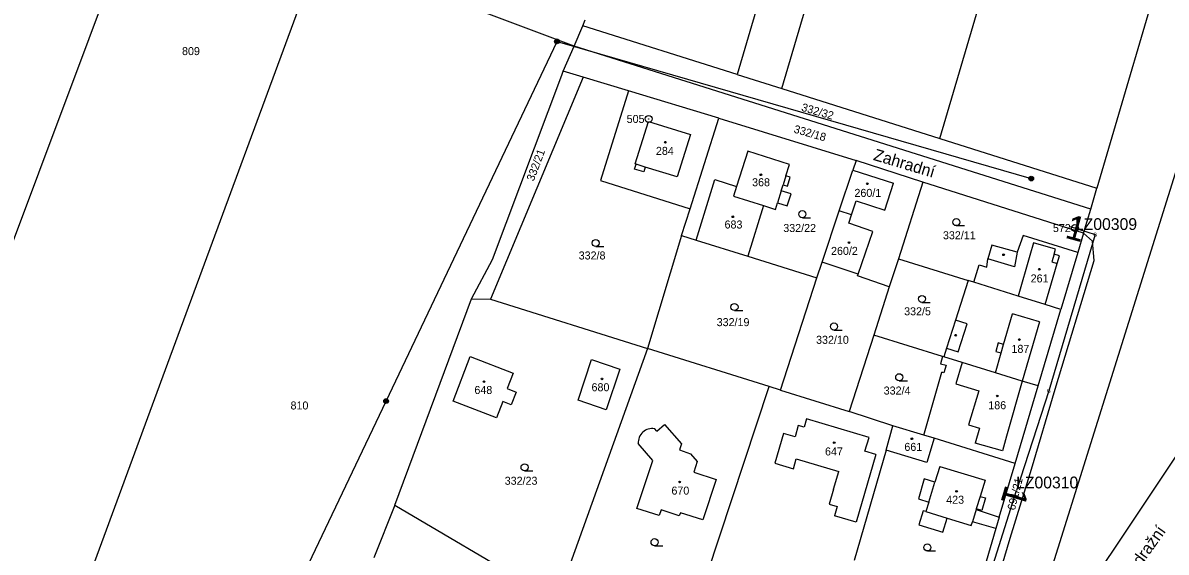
# Model space of a CAD drawing. Extents: x -738131 to -734179, y -1033447 to -1030078.
# Drawn here: x -736048.4 to -735805.6, y -1031758 to -1031645.7 of the extents above; entities that cross this region are included whole.
import ezdxf

# ---------------------------------------------------------------- set-up
doc = ezdxf.new("R2010")
doc.units = 0
for name, color, linetype in [('ftf_2050', 7, 'Continuous'), ('ftf_3010', 7, 'Continuous'), ('ftf_3010_ftf_3010_gtda_3015_gtda_3015_1', 7, 'Continuous'), ('ftf_3240', 7, 'Continuous'), ('ftf_nu', 7, 'Continuous'), ('Vrstva 1', 7, 'Continuous'), ('Vrstva 2', 7, 'Continuous'), ('Vrstva 3', 7, 'Continuous'), ('Vrstva 4', 7, 'Continuous'), ('Vrstva 5', 7, 'Continuous'), ('Vrstva 6', 7, 'Continuous'), ('Vrstva 8', 7, 'Continuous')]:
    doc.layers.add(name, color=color, linetype=linetype)

msp = doc.modelspace()

# ---------------------------------------------------------------- linework, layer by layer
at = {"layer": 'ftf_2050'}
for points in [[(-735825.98, -1031688.93), (-735820.69, -1031690.65), (-735830.55, -1031723.8), (-735837.36, -1031744.96)], [(-735858.73, -1031812.76), (-735837.36, -1031744.96)]]:
    msp.add_lwpolyline(points, dxfattribs=at)
at = {"layer": 'Vrstva 1'}
for points in [[(-736034.3, -1031649.01), (-735981.06, -1031507.01)], [(-735865.39, -1031550.44), (-735896.71, -1031656.65)], [(-735887.19, -1031659.66), (-735855.81, -1031553.26)], [(-735853.68, -1031670.26), (-735822.09, -1031563.21)], [(-735804.51, -1031627.09), (-735820.31, -1031680.77)], [(-735985.31, -1031630.34), (-736017.61, -1031718)], [(-735931.32, -1031650.62), (-735985.31, -1031630.34)], [(-735790.15, -1031634.48), (-735839.24, -1031791.08)], [(-735929.44, -1031646.32), (-735928.97, -1031645.1)], [(-735931.32, -1031650.62), (-735929.44, -1031646.32)], [(-735896.71, -1031656.65), (-735929.44, -1031646.32)], [(-736087.54, -1031791.01), (-736034.3, -1031649.01)], [(-735933.66, -1031655.96), (-735931.32, -1031650.62)], [(-735821.62, -1031685.23), (-735931.32, -1031650.62)], [(-735933.9, -1031656.79), (-735933.66, -1031655.96)], [(-735929.38, -1031657.25), (-735933.66, -1031655.96)], [(-735929.38, -1031657.25), (-735949.09, -1031704.39)], [(-735948.66, -1031695.94), (-735933.9, -1031656.79)], [(-735919.75, -1031660.14), (-735929.38, -1031657.25)], [(-735896.71, -1031656.65), (-735887.19, -1031659.66)], [(-735919.75, -1031660.14), (-735925.72, -1031679.18)], [(-735900.55, -1031665.91), (-735919.75, -1031660.14)], [(-735887.19, -1031659.66), (-735853.68, -1031670.26)], [(-735906.68, -1031685.19), (-735900.55, -1031665.91)], [(-735900.55, -1031665.91), (-735871.43, -1031674.93)], [(-735853.68, -1031670.26), (-735820.31, -1031680.77)], [(-735894.45, -1031672.95), (-735896.83, -1031680.44)], [(-735885.59, -1031675.76), (-735894.45, -1031672.95)], [(-735871.43, -1031674.93), (-735872.13, -1031676.94)], [(-735857.25, -1031679.55), (-735871.43, -1031674.93)], [(-735886.35, -1031678.19), (-735885.59, -1031675.76)], [(-735875.02, -1031685.59), (-735872.13, -1031676.94)], [(-735925.72, -1031679.18), (-735906.68, -1031685.19)], [(-735905.43, -1031691.8), (-735901.42, -1031678.98)], [(-735901.42, -1031678.98), (-735896.83, -1031680.44)], [(-735887.34, -1031681.34), (-735886.93, -1031680.06)], [(-735886.93, -1031680.06), (-735886.02, -1031680.34)], [(-735885.43, -1031678.48), (-735886.35, -1031678.19)], [(-735886.02, -1031680.34), (-735885.43, -1031678.48)], [(-735857.25, -1031679.55), (-735862.47, -1031695.77)], [(-735823.13, -1031690.33), (-735857.25, -1031679.55)], [(-735896.83, -1031680.44), (-735897.48, -1031682.49)], [(-735897.48, -1031682.49), (-735891.13, -1031684.5)], [(-735885.24, -1031682), (-735887.34, -1031681.34)], [(-735886.05, -1031684.58), (-735885.24, -1031682)], [(-735821.62, -1031685.23), (-735820.31, -1031680.77)], [(-735891.13, -1031684.5), (-735894.4, -1031695.25)], [(-735891.13, -1031684.5), (-735888.58, -1031685.31)], [(-735888.58, -1031685.31), (-735888.15, -1031683.92)], [(-735888.15, -1031683.92), (-735886.05, -1031684.58)], [(-735908.48, -1031690.85), (-735906.68, -1031685.19)], [(-735878.65, -1031696.5), (-735875.02, -1031685.59)], [(-735872.43, -1031686.45), (-735875.02, -1031685.59)], [(-735873.01, -1031688.2), (-735872.43, -1031686.45)], [(-735823.13, -1031690.33), (-735821.62, -1031685.23)], [(-735867.91, -1031690.01), (-735873.01, -1031688.2)], [(-735908.48, -1031690.85), (-735915.76, -1031714.81)], [(-735908.48, -1031690.85), (-735905.43, -1031691.8)], [(-735905.43, -1031691.8), (-735894.4, -1031695.25)], [(-735870.99, -1031699.04), (-735867.91, -1031690.01)], [(-735835.95, -1031690.87), (-735837.23, -1031694.41)], [(-735824.37, -1031694.47), (-735835.95, -1031690.87)], [(-735823.13, -1031690.33), (-735824.37, -1031694.47)], [(-735821.26, -1031692.03), (-735823.13, -1031690.33)], [(-735820.89, -1031696.16), (-735821.26, -1031692.03)], [(-735842.59, -1031692.86), (-735843.45, -1031695.83)], [(-735837.23, -1031694.41), (-735842.59, -1031692.86)], [(-735824.37, -1031694.47), (-735827.99, -1031706.52)], [(-735953.11, -1031704.32), (-735948.66, -1031695.94)], [(-735894.4, -1031695.25), (-735879.78, -1031699.83)], [(-735879.78, -1031699.83), (-735878.65, -1031696.5)], [(-735870.99, -1031699.04), (-735878.65, -1031696.5)], [(-735862.47, -1031695.77), (-735864.4, -1031701.75)], [(-735862.47, -1031695.77), (-735847.66, -1031700.39)], [(-735846.47, -1031700.77), (-735845.31, -1031697.07)], [(-735845.31, -1031697.07), (-735843.65, -1031697.59)], [(-735843.65, -1031697.59), (-735843.45, -1031695.83)], [(-735829.15, -1031723.49), (-735820.89, -1031696.16)], [(-735871.15, -1031699.43), (-735870.99, -1031699.04)], [(-735864.4, -1031701.75), (-735871.15, -1031699.43)], [(-735887.49, -1031723.65), (-735879.78, -1031699.83)], [(-735864.4, -1031701.75), (-735867.69, -1031711.98)], [(-735847.66, -1031700.39), (-735850.34, -1031708.81)], [(-735846.47, -1031700.77), (-735847.66, -1031700.39)], [(-735837.03, -1031703.75), (-735846.47, -1031700.77)], [(-735969.37, -1031748.09), (-735953.11, -1031704.32)], [(-735953.11, -1031704.32), (-735949.09, -1031704.39)], [(-735949.09, -1031704.39), (-735915.76, -1031714.81)], [(-735831.32, -1031705.5), (-735837.03, -1031703.75)], [(-735832.81, -1031722.77), (-735827.99, -1031706.52)], [(-735827.99, -1031706.52), (-735831.32, -1031705.5)], [(-735850.34, -1031708.81), (-735852.23, -1031714.73)], [(-735867.69, -1031711.98), (-735872.91, -1031728.2)], [(-735853.06, -1031716.52), (-735867.69, -1031711.98)], [(-735956.99, -1031726.03), (-735953.38, -1031716.55)], [(-735953.38, -1031716.55), (-735944.25, -1031720.06)], [(-735915.76, -1031714.81), (-735933.13, -1031763.31)], [(-735889.88, -1031722.9), (-735915.76, -1031714.81)], [(-735853.06, -1031716.52), (-735853.5, -1031718.05)], [(-735852.82, -1031716.6), (-735853.06, -1031716.52)], [(-735852.23, -1031714.73), (-735852.82, -1031716.6)], [(-735848.91, -1031717.81), (-735852.82, -1031716.6)], [(-736017.61, -1031718), (-736049.93, -1031805.67)], [(-735930.45, -1031725.79), (-735927.6, -1031717.19)], [(-735927.6, -1031717.19), (-735921.62, -1031719.18)], [(-735853.5, -1031718.05), (-735852.35, -1031718.38)], [(-735852.35, -1031718.38), (-735852.8, -1031719.96)], [(-735841.87, -1031720), (-735848.91, -1031717.81)], [(-735944.25, -1031720.06), (-735945.51, -1031723.35)], [(-735921.62, -1031719.18), (-735924.5, -1031727.82)], [(-735857.08, -1031733.21), (-735853.24, -1031719.84)], [(-735852.8, -1031719.96), (-735853.24, -1031719.84)], [(-735836.21, -1031721.76), (-735841.87, -1031720)], [(-735945.51, -1031723.35), (-735943.62, -1031724.07)], [(-735908.3, -1031778.58), (-735889.88, -1031722.9)], [(-735887.49, -1031723.65), (-735889.88, -1031722.9)], [(-735887.49, -1031723.65), (-735872.91, -1031728.2)], [(-735837.69, -1031739.21), (-735832.81, -1031722.77)], [(-735832.81, -1031722.77), (-735836.21, -1031721.76)], [(-735834.2, -1031740.45), (-735829.15, -1031723.49)], [(-735947.81, -1031729.56), (-735956.99, -1031726.03)], [(-735946.47, -1031726.08), (-735947.81, -1031729.56)], [(-735944.66, -1031726.78), (-735946.47, -1031726.08)], [(-735943.62, -1031724.07), (-735944.66, -1031726.78)], [(-735924.5, -1031727.82), (-735930.45, -1031725.79)], [(-735863.61, -1031731.22), (-735872.91, -1031728.2)], [(-735795.95, -1031726.38), (-735839.24, -1031791.08)], [(-735913.76, -1031732.39), (-735912.11, -1031730.96)], [(-735912.11, -1031730.96), (-735908.52, -1031735.03)], [(-735883.71, -1031731.19), (-735884.41, -1031733.56)], [(-735882.49, -1031731.55), (-735883.71, -1031731.19)], [(-735881.97, -1031729.78), (-735882.49, -1031731.55)], [(-735868.7, -1031733.69), (-735881.97, -1031729.78)], [(-735865.06, -1031736.44), (-735863.61, -1031731.22)], [(-735857.08, -1031733.21), (-735863.61, -1031731.22)], [(-735913.76, -1031732.39), (-735914.23, -1031731.84)], [(-735886.82, -1031732.85), (-735888.7, -1031739.18)], [(-735884.41, -1031733.56), (-735886.82, -1031732.85)], [(-735854.87, -1031733.88), (-735857.08, -1031733.21)], [(-735914.58, -1031738.57), (-735917.71, -1031735)], [(-735908.52, -1031735.03), (-735908.97, -1031736.37)], [(-735869.56, -1031736.63), (-735868.7, -1031733.69)], [(-735854.87, -1031733.88), (-735856.39, -1031739.03)], [(-735837.69, -1031739.21), (-735854.87, -1031733.88)], [(-735908.97, -1031736.37), (-735906.59, -1031737.17)], [(-735906.59, -1031737.17), (-735905.17, -1031738.84)], [(-735884.76, -1031740.34), (-735884.14, -1031738.27)], [(-735884.14, -1031738.27), (-735875.1, -1031740.92)], [(-735865.06, -1031736.44), (-735871.83, -1031759.81)], [(-735867.25, -1031737.31), (-735871.42, -1031751.7)], [(-735867.25, -1031737.31), (-735869.56, -1031736.63)], [(-735856.39, -1031739.03), (-735865.06, -1031736.44)], [(-735917.96, -1031748.77), (-735914.58, -1031738.57)], [(-735905.17, -1031738.84), (-735905.89, -1031741.05)], [(-735888.7, -1031739.18), (-735884.76, -1031740.34)], [(-735876.22, -1031744.72), (-735875.1, -1031740.92)], [(-735853.64, -1031739.87), (-735854.69, -1031743.2)], [(-735853.64, -1031739.87), (-735844.03, -1031742.74)], [(-735841.04, -1031750.64), (-735837.69, -1031739.21)], [(-735838.74, -1031755.09), (-735834.2, -1031740.45)], [(-735905.89, -1031741.05), (-735901.18, -1031742.64)], [(-735901.18, -1031742.64), (-735904, -1031751.2)], [(-735856.99, -1031742.51), (-735858.21, -1031746.76)], [(-735854.69, -1031743.2), (-735856.99, -1031742.51)], [(-735844.03, -1031742.74), (-735845.1, -1031746.23)], [(-735876.22, -1031744.72), (-735877.13, -1031747.88)], [(-735969.37, -1031748.09), (-735973.8, -1031759.29)], [(-735969.37, -1031748.09), (-735939.57, -1031765.65)], [(-735877.13, -1031747.88), (-735875.43, -1031748.36)], [(-735858.21, -1031746.76), (-735856.02, -1031747.43)], [(-735856.02, -1031747.43), (-735856.64, -1031749.44)], [(-735845.1, -1031746.23), (-735843.94, -1031746.56)], [(-735843.94, -1031746.56), (-735844.75, -1031749.23)], [(-735913.27, -1031750.28), (-735917.96, -1031748.77)], [(-735912.86, -1031749.08), (-735913.27, -1031750.28)], [(-735908.98, -1031750.37), (-735912.86, -1031749.08)], [(-735908.72, -1031749.71), (-735908.98, -1031750.37)], [(-735904, -1031751.2), (-735908.72, -1031749.71)], [(-735875.43, -1031748.36), (-735876.02, -1031750.37)], [(-735871.42, -1031751.7), (-735876.02, -1031750.37)], [(-735857.23, -1031749.26), (-735858.12, -1031752.24)], [(-735856.64, -1031749.44), (-735857.23, -1031749.26)], [(-735845.92, -1031748.89), (-735845.95, -1031749.03)], [(-735845.95, -1031749.03), (-735841.04, -1031750.64)], [(-735844.75, -1031749.23), (-735845.92, -1031748.89)], [(-735841.04, -1031750.64), (-735841.74, -1031753.02)], [(-735858.12, -1031752.24), (-735853.01, -1031753.78)], [(-735853.01, -1031753.78), (-735852.11, -1031750.81)], [(-735852.11, -1031750.81), (-735846.99, -1031752.38)], [(-735846.99, -1031752.38), (-735846.74, -1031751.59)], [(-735841.74, -1031753.02), (-735846.74, -1031751.59)], [(-735841.74, -1031753.02), (-735846.22, -1031768.28)], [(-735845.46, -1031777.78), (-735838.74, -1031755.09)]]:
    msp.add_lwpolyline(points, dxfattribs=at)
msp.add_arc((-735914.71, -1031734.81), 3, 80.7756, 183.7062, dxfattribs=at)
at = {"layer": 'Vrstva 3'}
for p, q in [((-735882.85, -1031687.07), (-735881.1, -1031687.07)), ((-735850.16, -1031688.75), (-735848.41, -1031688.75)), ((-735926.72, -1031693.19), (-735924.97, -1031693.19)), ((-735897.26, -1031706.77), (-735895.51, -1031706.77)), ((-735857.45, -1031705.06), (-735855.7, -1031705.06)), ((-735876.14, -1031710.91), (-735874.39, -1031710.91)), ((-735862.28, -1031721.67), (-735860.53, -1031721.67)), ((-735941.83, -1031740.8), (-735940.08, -1031740.8)), ((-735914.23, -1031756.69), (-735912.48, -1031756.69)), ((-735856.3, -1031757.8), (-735854.55, -1031757.8))]:
    msp.add_line(p, q, dxfattribs=at)
for centre in [(-735882.85, -1031686.32), (-735850.16, -1031688), (-735926.72, -1031692.44), (-735857.45, -1031704.31), (-735897.26, -1031706.02), (-735876.14, -1031710.16), (-735862.28, -1031720.92), (-735941.83, -1031740.05), (-735914.23, -1031755.94), (-735856.3, -1031757.05)]:
    msp.add_circle(centre, 0.75, dxfattribs=at)
at = {"layer": 'Vrstva 4'}
for points in [[(-735918.32, -1031675.62), (-735915.55, -1031666.62)], [(-735915.55, -1031666.62), (-735906.62, -1031669.39)], [(-735906.62, -1031669.39), (-735909.4, -1031678.36)], [(-735918.47, -1031676.76), (-735918.15, -1031675.67)], [(-735916.51, -1031677.35), (-735918.47, -1031676.76)], [(-735918.15, -1031675.67), (-735918.32, -1031675.62)], [(-735916.2, -1031676.32), (-735918.15, -1031675.67)], [(-735916.2, -1031676.32), (-735916.51, -1031677.35)], [(-735909.4, -1031678.36), (-735916.2, -1031676.32)], [(-735872.13, -1031676.94), (-735863.47, -1031679.71)], [(-735886.35, -1031678.19), (-735886.93, -1031680.06)], [(-735865.31, -1031685.45), (-735863.47, -1031679.71)], [(-735887.34, -1031681.34), (-735888.15, -1031683.92)], [(-735872.43, -1031686.45), (-735871.4, -1031683.47)], [(-735871.4, -1031683.47), (-735865.31, -1031685.45)], [(-735837.23, -1031694.41), (-735837.8, -1031697.46)], [(-735833.75, -1031692.41), (-735834.53, -1031695.09)], [(-735829.11, -1031693.76), (-735833.75, -1031692.41)], [(-735829.42, -1031694.81), (-735829.9, -1031696.43)], [(-735829.42, -1031694.81), (-735829.11, -1031693.76)], [(-735828.27, -1031695.14), (-735829.42, -1031694.81)], [(-735837.8, -1031697.46), (-735843.45, -1031695.83)], [(-735834.53, -1031695.09), (-735837.03, -1031703.75)], [(-735831.32, -1031705.5), (-735828.75, -1031696.76)], [(-735829.9, -1031696.43), (-735828.75, -1031696.76)], [(-735828.75, -1031696.76), (-735828.27, -1031695.14)], [(-735847.86, -1031709.6), (-735850.34, -1031708.81)], [(-735840.13, -1031714), (-735838.25, -1031707.48)], [(-735832.47, -1031709.15), (-735838.25, -1031707.48)], [(-735832.47, -1031709.15), (-735836.21, -1031721.76)], [(-735849.74, -1031715.52), (-735847.86, -1031709.6)], [(-735841.29, -1031713.66), (-735841.8, -1031715.44)], [(-735840.13, -1031714), (-735841.29, -1031713.66)], [(-735840.65, -1031715.78), (-735840.13, -1031714)], [(-735852.23, -1031714.73), (-735849.74, -1031715.52)], [(-735841.87, -1031720), (-735840.65, -1031715.78)], [(-735841.8, -1031715.44), (-735840.65, -1031715.78)], [(-735848.91, -1031717.81), (-735850.27, -1031722.3)], [(-735850.27, -1031722.3), (-735845.37, -1031723.79)], [(-735845.37, -1031723.79), (-735847.58, -1031731.06)], [(-735836.21, -1031721.76), (-735839.49, -1031733.43)], [(-735847.58, -1031731.06), (-735845.27, -1031731.76)], [(-735845.27, -1031731.76), (-735846.15, -1031734.9)], [(-735839.49, -1031733.43), (-735840.36, -1031736.53)], [(-735840.36, -1031736.53), (-735846.15, -1031734.9)], [(-735856.02, -1031747.43), (-735854.69, -1031743.2)], [(-735845.1, -1031746.23), (-735845.92, -1031748.89)], [(-735856.64, -1031749.44), (-735852.11, -1031750.81)], [(-735845.95, -1031749.03), (-735846.74, -1031751.59)]]:
    msp.add_lwpolyline(points, dxfattribs=at)
at = {"layer": 'Vrstva 5'}
for centre in [(-735911.94, -1031671.04), (-735891.65, -1031677.96), (-735869.07, -1031679.87), (-735897.61, -1031686.87), (-735872.96, -1031692.34), (-735840.14, -1031694.94), (-735832.55, -1031698), (-735850.29, -1031712.01), (-735836.78, -1031712.92), (-735925.39, -1031721.28), (-735950.45, -1031721.85), (-735841.46, -1031724.91), (-735876.08, -1031734.82), (-735859.59, -1031733.99), (-735908.9, -1031743.16), (-735850.11, -1031745.15)]:
    msp.add_circle(centre, 0.175, dxfattribs=at)
at = {"layer": 'Vrstva 6'}
for points in [[(-735971.22, -1031725.99), (-735934.94, -1031649.63)], [(-735934.94, -1031649.63), (-735834.25, -1031678.76)], [(-736001.2, -1031788.99), (-735971.22, -1031725.99)]]:
    msp.add_lwpolyline(points, dxfattribs=at)
for centre, radius in [((-735934.94, -1031649.63), 0.5), ((-735934.94, -1031649.63), 0.4), ((-735934.94, -1031649.63), 0.3), ((-735934.94, -1031649.63), 0.2), ((-735934.94, -1031649.63), 0.1), ((-735834.25, -1031678.76), 0.5), ((-735834.25, -1031678.76), 0.4), ((-735834.25, -1031678.76), 0.3), ((-735834.25, -1031678.76), 0.2), ((-735834.25, -1031678.76), 0.1), ((-735971.22, -1031725.99), 0.5), ((-735971.22, -1031725.99), 0.4), ((-735971.22, -1031725.99), 0.3), ((-735971.22, -1031725.99), 0.2), ((-735971.22, -1031725.99), 0.1)]:
    msp.add_circle(centre, radius, dxfattribs=at)
at = {"layer": 'Vrstva 8'}
for centre, radius in [((-735915.48, -1031666.1), 0.75), ((-735915.48, -1031666.1), 0.03), ((-735824.97, -1031689.26), 0.75), ((-735824.97, -1031689.26), 0.03)]:
    msp.add_circle(centre, radius, dxfattribs=at)

# ---------------------------------------------------------------- texts
at = {"layer": 'ftf_3010'}
for rotation, p in [(344.7367, (-735827.29, -1031691.27)), (253.3472, (-735839.67, -1031743.6))]:
    msp.add_text('1', height=5.2, rotation=rotation, dxfattribs=at).set_placement(p)
at = {"layer": 'ftf_3010_ftf_3010_gtda_3015_gtda_3015_1'}
for s, p in [('LZ00309', (-735824.98, -1031689.67)), ('LZ00310', (-735837.47, -1031744.52))]:
    msp.add_text(s, height=2.5, dxfattribs=at).set_placement(p)
at = {"layer": 'ftf_3240'}
for p in [(-735821.09, -1031691.05), (-735830.95, -1031724.2)]:
    msp.add_text('G', height=0.8, dxfattribs=at).set_placement(p)
at = {"layer": 'ftf_nu'}
for s, rotation, p in [('Zahradní', 343.4112, (-735867.93, -1031674.78)), ('Nádražní', 54.3436, (-735813.44, -1031764.6))]:
    msp.add_text(s, height=2.5, rotation=rotation, dxfattribs=at).set_placement(p)
at = {"layer": 'Vrstva 2'}
for s, p in [('809', (-736014.56, -1031652.55)), ('284', (-735913.94, -1031673.73)), ('368', (-735893.52, -1031680.39)), ('260/1', (-735871.79, -1031682.65)), ('683', (-735899.37, -1031689.36)), ('332/22', (-735886.9, -1031690.1)), ('332/11', (-735853, -1031691.64)), ('332/8', (-735930.34, -1031695.93)), ('260/2', (-735876.76, -1031694.96)), ('261', (-735834.38, -1031700.8)), ('332/5', (-735861.24, -1031707.78)), ('332/19', (-735901.04, -1031710.08)), ('332/10', (-735879.94, -1031713.83)), ('187', (-735838.45, -1031715.75)), ('648', (-735952.48, -1031724.48)), ('680', (-735927.61, -1031723.9)), ('332/4', (-735865.58, -1031724.6)), ('810', (-735991.52, -1031727.77)), ('186', (-735843.37, -1031727.72)), ('647', (-735878.04, -1031737.53)), ('661', (-735861.19, -1031736.56)), ('332/23', (-735946.05, -1031743.75)), ('670', (-735910.65, -1031745.84)), ('423', (-735852.31, -1031747.78))]:
    msp.add_text(s, height=1.7, dxfattribs=at).set_placement(p)
for s, rotation, p in [('332/32', 343.857, (-735883.17, -1031664.35)), ('332/18', 344.2476, (-735884.8, -1031668.98)), ('332/21', 69.5185, (-735939.88, -1031679.43)), ('691/21', 75.9215, (-735837.73, -1031749.28))]:
    msp.add_text(s, height=1.7, rotation=rotation, dxfattribs=at).set_placement(p)
at = {"layer": 'Vrstva 8'}
for s, p in [('505', (-735920.15, -1031666.95)), ('572', (-735829.66, -1031690.11))]:
    msp.add_text(s, height=1.7, dxfattribs=at).set_placement(p)

doc.saveas('drawing.dxf')
